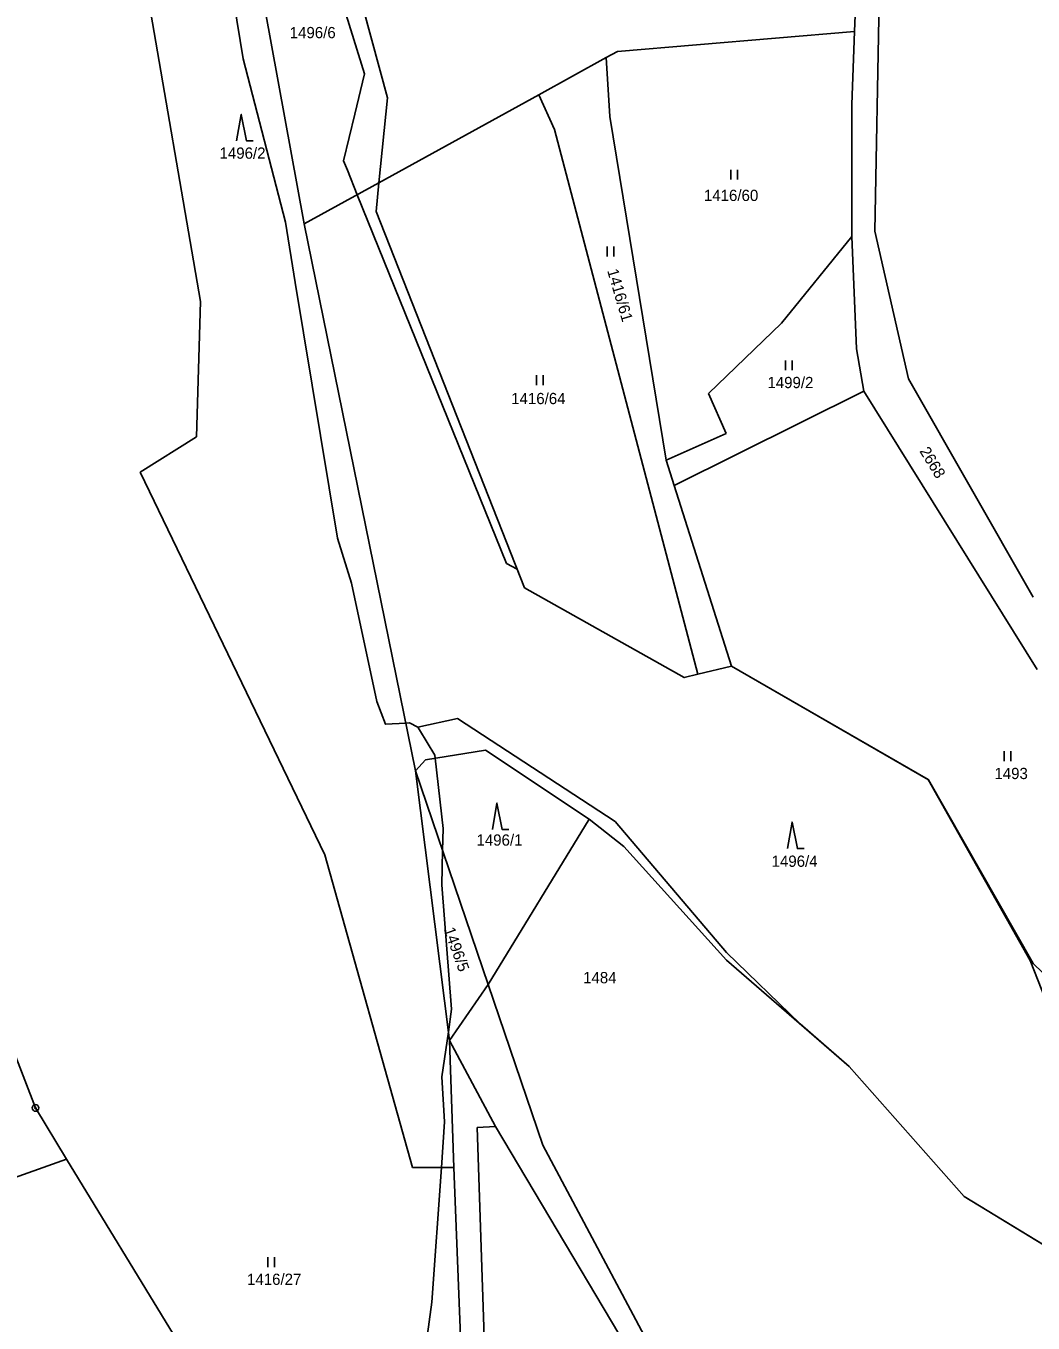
# Model space of a CAD drawing. Extents: x -439246 to -433691, y -1130252 to -1121148.
# Drawn here: x -437659.9 to -437507.7, y -1123042.8 to -1122846.8 of the extents above; entities that cross this region are included whole.
import ezdxf

# ---------------------------------------------------------------- set-up
doc = ezdxf.new("R2010")
doc.units = 0
for name, color, linetype in [('Vrstva 1', 7, 'Continuous'), ('Vrstva 16', 7, 'Continuous'), ('Vrstva 18', 7, 'Continuous'), ('Vrstva 24', 7, 'Continuous'), ('Vrstva 25', 7, 'Continuous'), ('Vrstva 52', 7, 'Continuous'), ('Vrstva 6', 7, 'Continuous')]:
    doc.layers.add(name, color=color, linetype=linetype)

msp = doc.modelspace()

# ---------------------------------------------------------------- linework, layer by layer
at = {"layer": 'Vrstva 1'}
for points in [[(-437617.86, -1122876.73), (-437625.74, -1122833.68)], [(-437641.85, -1122840.15), (-437633.58, -1122888.48)], [(-437610.17, -1122839.64), (-437605.3, -1122857.7)], [(-437530.96, -1122842.96), (-437531.6, -1122877.85)], [(-437534.7, -1122847.65), (-437534.57, -1122843.98)], [(-437535.1, -1122858.7), (-437534.7, -1122847.65)], [(-437605.3, -1122857.7), (-437606.58, -1122870.53)], [(-437535.1, -1122878.62), (-437535.1, -1122858.7)], [(-437606.58, -1122870.53), (-437607.02, -1122874.88)], [(-437607.02, -1122874.88), (-437584.6, -1122931.73)], [(-437617.86, -1122876.73), (-437601.06, -1122959.37)], [(-437531.6, -1122877.85), (-437526.54, -1122900.14)], [(-437545.71, -1122891.73), (-437535.1, -1122878.62)], [(-437535.1, -1122878.62), (-437534.4, -1122895.61)], [(-437633.58, -1122888.48), (-437634.16, -1122908.91)], [(-437556.79, -1122902.37), (-437545.71, -1122891.73)], [(-437534.4, -1122895.61), (-437533.31, -1122902.01)], [(-437526.54, -1122900.14), (-437507.7, -1122933.13)], [(-437533.31, -1122902.01), (-437561.94, -1122916.28)], [(-437554.09, -1122908.42), (-437556.79, -1122902.37)], [(-437507.07, -1122944.06), (-437533.31, -1122902.01)], [(-437634.16, -1122908.91), (-437642.68, -1122914.27)], [(-437563.16, -1122912.46), (-437554.09, -1122908.42)], [(-437561.94, -1122916.28), (-437563.16, -1122912.46)], [(-437642.68, -1122914.27), (-437614.74, -1122972.09)], [(-437561.94, -1122916.28), (-437553.27, -1122943.57)], [(-437560.42, -1122945.29), (-437584.6, -1122931.73)], [(-437560.42, -1122945.29), (-437558.39, -1122944.8)], [(-437558.39, -1122944.8), (-437553.27, -1122943.57)], [(-437553.27, -1122943.57), (-437523.49, -1122960.74)], [(-437595.92, -1123000.17), (-437601.06, -1122959.37)], [(-437523.49, -1122960.74), (-437507.71, -1122988.5)], [(-437574.81, -1122966.69), (-437590.05, -1122991.7)], [(-437574.81, -1122966.69), (-437569.55, -1122970.84)], [(-437614.74, -1122972.09), (-437601.5, -1123019.34)], [(-437569.55, -1122970.84), (-437554.03, -1122987.99)], [(-437535.51, -1123004.05), (-437554.03, -1122987.99)], [(-437507.71, -1122988.5), (-437496.78, -1122999.03)], [(-437590.05, -1122991.7), (-437595.92, -1123000.17)], [(-437590.05, -1122991.7), (-437581.8, -1123015.94)], [(-437661.97, -1123001.3), (-437658.51, -1123010.34)], [(-437595.25, -1123019.34), (-437595.92, -1123000.17)], [(-437595.92, -1123000.17), (-437588.98, -1123013.12)], [(-437535.51, -1123004.05), (-437518.13, -1123023.71)], [(-437658.51, -1123010.34), (-437653.79, -1123018.09)], [(-437588.98, -1123013.12), (-437591.74, -1123013.28)], [(-437591.74, -1123013.28), (-437588.55, -1123108.29)], [(-437588.98, -1123013.12), (-437562.13, -1123058.26)], [(-437540.41, -1123093.74), (-437581.8, -1123015.94)], [(-437683.23, -1123028.57), (-437653.79, -1123018.09)], [(-437653.79, -1123018.09), (-437637.66, -1123044.57)], [(-437601.5, -1123019.34), (-437595.25, -1123019.34)], [(-437595.25, -1123019.34), (-437591.71, -1123108.71)], [(-437488.33, -1123041.85), (-437518.13, -1123023.71)]]:
    msp.add_lwpolyline(points, dxfattribs=at)
at = {"layer": 'Vrstva 24'}
for radius in [0.5, 0.1]:
    msp.add_circle((-437658.51, -1123010.34), radius, dxfattribs=at)
at = {"layer": 'Vrstva 25'}
for p, q in [((-437553.37, -1122870.05), (-437553.37, -1122868.55)), ((-437552.37, -1122870.05), (-437552.37, -1122868.55)), ((-437572.1, -1122881.68), (-437572.1, -1122880.18)), ((-437571.1, -1122881.68), (-437571.1, -1122880.18)), ((-437545.11, -1122898.86), (-437545.11, -1122897.36)), ((-437544.11, -1122898.86), (-437544.11, -1122897.36)), ((-437582.75, -1122901.1), (-437582.75, -1122899.6)), ((-437581.75, -1122901.1), (-437581.75, -1122899.6)), ((-437512.06, -1122957.94), (-437512.06, -1122956.44)), ((-437511.06, -1122957.94), (-437511.06, -1122956.44)), ((-437623.38, -1123034.38), (-437623.38, -1123032.88)), ((-437622.38, -1123034.38), (-437622.38, -1123032.88))]:
    msp.add_line(p, q, dxfattribs=at)
for points in [[(-437628.1, -1122864.19), (-437627.4, -1122860.19), (-437626.6, -1122864.19), (-437625.6, -1122864.19)], [(-437589.44, -1122968.27), (-437588.74, -1122964.27), (-437587.94, -1122968.27), (-437586.94, -1122968.27)], [(-437544.83, -1122971.14), (-437544.13, -1122967.14), (-437543.33, -1122971.14), (-437542.33, -1122971.14)]]:
    msp.add_lwpolyline(points, dxfattribs=at)
at = {"layer": 'Vrstva 52'}
for points in [[(-437600.7, -1122952.78), (-437601.98, -1122952.14), (-437602.52, -1122952.17), (-437605.6, -1122952.35), (-437606.88, -1122948.94), (-437610.71, -1122931.04), (-437612.84, -1122924.22), (-437619.22, -1122885.62), (-437620.73, -1122876.49), (-437627.12, -1122851.78), (-437629.46, -1122837.29), (-437635.86, -1122809.16), (-437636.07, -1122804.9), (-437634.15, -1122798.93), (-437632.66, -1122787.85), (-437634.42, -1122782.82), (-437637.14, -1122775.07), (-437639.69, -1122769.96), (-437640.97, -1122767.4), (-437648.64, -1122748.65), (-437651.41, -1122739.27), (-437654.61, -1122731.6), (-437654.82, -1122729.04), (-437651.5, -1122705.4)], [(-437614.32, -1122836.18), (-437608.75, -1122854.07), (-437610.23, -1122860.16), (-437611.94, -1122867.19), (-437611.35, -1122868.64), (-437609.85, -1122872.33), (-437587.28, -1122928.04), (-437585.71, -1122928.9), (-437584.6, -1122931.73), (-437560.42, -1122945.29), (-437558.39, -1122944.8), (-437553.27, -1122943.57), (-437523.57, -1122960.69), (-437508.15, -1122988.08), (-437502.32, -1123002.93)], [(-437600.91, -1123056.76), (-437598.57, -1123039.71), (-437597.14, -1123019.34), (-437596.65, -1123012.44), (-437597.08, -1123005.62), (-437596.09, -1122998.83), (-437595.59, -1122995.39), (-437597.08, -1122976.64), (-437596.95, -1122971.44), (-437596.86, -1122968.12), (-437598.09, -1122957.48), (-437598.14, -1122957.04), (-437600.46, -1122953.19), (-437600.7, -1122952.78)], [(-437518.13, -1123023.71), (-437535.51, -1123004.05), (-437542.89, -1122997.65), (-437554.03, -1122986.87), (-437570.87, -1122967.05), (-437594.73, -1122951.5), (-437600.7, -1122952.78)], [(-437500, -1123034.75), (-437518.13, -1123023.71)]]:
    msp.add_lwpolyline(points, dxfattribs=at)
at = {"layer": 'Vrstva 6'}
for points in [[(-437570.52, -1122850.68), (-437534.7, -1122847.65)], [(-437572.21, -1122851.61), (-437570.52, -1122850.68)], [(-437582.4, -1122857.22), (-437572.21, -1122851.61)], [(-437571.68, -1122860.53), (-437572.21, -1122851.61)], [(-437606.58, -1122870.53), (-437582.4, -1122857.22)], [(-437582.4, -1122857.22), (-437580.03, -1122862.47)], [(-437571.68, -1122860.53), (-437563.16, -1122912.46)], [(-437580.03, -1122862.47), (-437558.39, -1122944.8)], [(-437606.58, -1122870.53), (-437617.86, -1122876.73)], [(-437599.56, -1122957.71), (-437590.49, -1122956.27)], [(-437590.49, -1122956.27), (-437574.81, -1122966.69)], [(-437601.06, -1122959.37), (-437599.56, -1122957.71)], [(-437590.05, -1122991.7), (-437601.06, -1122959.37)]]:
    msp.add_lwpolyline(points, dxfattribs=at)

# ---------------------------------------------------------------- texts
at = {"layer": 'Vrstva 16'}
msp.add_text('2668', height=1.7, rotation=301.5005, dxfattribs=at).set_placement((-437524.93, -1122911.07))
msp.add_text('1484', height=1.7, dxfattribs=at).set_placement((-437575.72, -1122991.49))
at = {"layer": 'Vrstva 18'}
for s, p in [('1496/6', (-437620.07, -1122848.68)), ('1496/2', (-437630.68, -1122866.89)), ('1416/60', (-437557.46, -1122873.28)), ('1499/2', (-437547.86, -1122901.56)), ('1416/64', (-437586.59, -1122903.98)), ('1493', (-437513.55, -1122960.64)), ('1496/1', (-437591.84, -1122970.7)), ('1496/4', (-437547.23, -1122973.9)), ('1416/27', (-437626.52, -1123037.08))]:
    msp.add_text(s, height=1.7, dxfattribs=at).set_placement(p)
for s, rotation, p in [('1416/61', 286.4369, (-437572.1, -1122883.8)), ('1496/5', 289.6703, (-437596.8, -1122983.36))]:
    msp.add_text(s, height=1.7, rotation=rotation, dxfattribs=at).set_placement(p)

doc.saveas('drawing.dxf')
